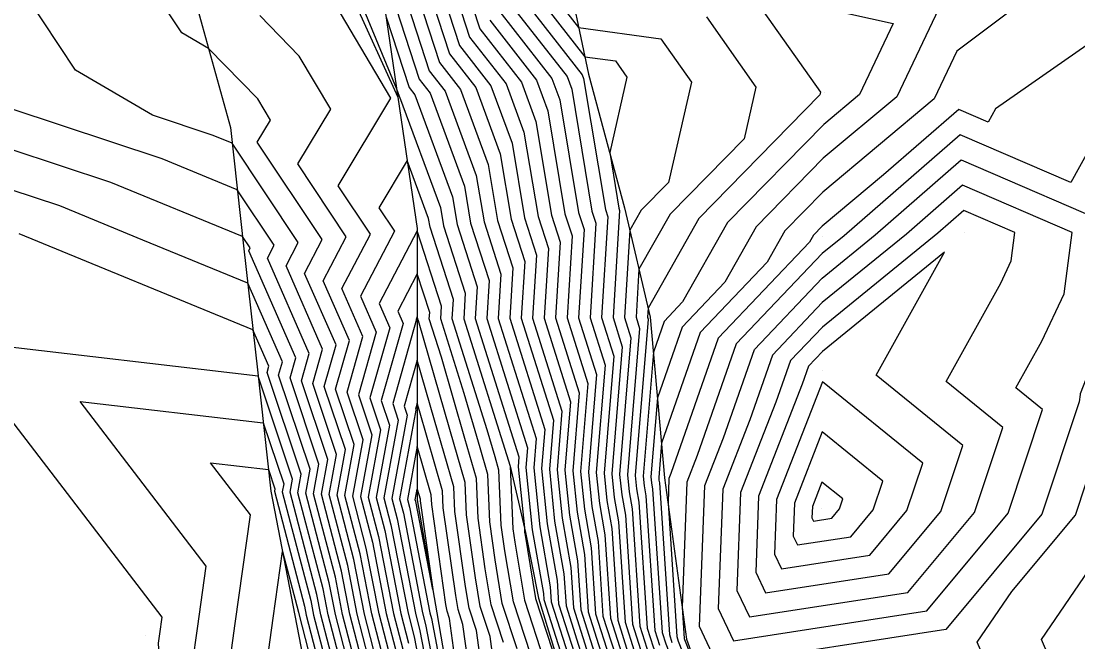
# Model space of a CAD drawing. Extents: x 2188792 to 2191981, y 386090 to 389710.
# Drawn here: x 2190370.9 to 2190448.8, y 387629.7 to 387675.5 of the extents above; entities that cross this region are included whole.
import ezdxf

# ---------------------------------------------------------------- set-up
doc = ezdxf.new("R2010")
doc.units = 0
for name, color, linetype in [('DTM Contours Major', 7, 'Continuous'), ('DTM Contours Minor', 7, 'Continuous'), ('Exist DTM QL2 LIDAR Elevation Point', 7, 'Continuous'), ('PH Exist DTM Breakline', 7, 'Continuous')]:
    doc.layers.add(name, color=color, linetype=linetype)

msp = doc.modelspace()

# ---------------------------------------------------------------- linework, layer by layer
at = {"layer": 'DTM Contours Major'}
for points in [[(2190398.484, 387679.613), (2190401.033, 387671.799), (2190402.213, 387670.288), (2190402.213, 387670.288), (2190404.499, 387664.095), (2190405.07, 387660.663), (2190406.316, 387656.812), (2190406.115, 387653.549), (2190408.911, 387644.689), (2190408.732, 387642.529), (2190409.178, 387638.182), (2190409.955, 387633.757), (2190410.027, 387632.669), (2190411.511, 387627.993)], [(2190403.155, 387679.791), (2190404.75, 387674.901), (2190407.825, 387670.963), (2190407.825, 387670.963), (2190408.895, 387668.062), (2190410.044, 387661.164), (2190410.692, 387659.161), (2190410.348, 387653.583), (2190412.088, 387648.071), (2190411.612, 387642.312), (2190411.924, 387639.262), (2190412.47, 387636.157), (2190412.749, 387631.915), (2190413.828, 387628.516)], [(2190396.978, 387626.898), (2190395.721, 387631.75), (2190395.027, 387635.341), (2190393.656, 387640.56), (2190394.2, 387643.522), (2190392.449, 387648.741), (2190393.17, 387651.284), (2190390.472, 387657.427), (2190391.376, 387659.152), (2190386.502, 387666.468), (2190385.109, 387667.04), (2190380.631, 387668.522), (2190374.944, 387671.854), (2190370.143, 387679.137)], [(2190439.78, 387678.902), (2190435.505, 387669.89), (2190430.078, 387665.351), (2190425.13, 387660.306), (2190422.83, 387656.233), (2190419.672, 387652.912), (2190417.853, 387647.707), (2190417.371, 387641.878), (2190417.418, 387641.422), (2190417.499, 387640.958), (2190418.193, 387630.408), (2190418.462, 387629.563), (2190419.595, 387626.661), (2190419.905, 387625.442), (2190420.818, 387621.36), (2190422.148, 387616.922), (2190422.501, 387615.538), (2190423.81, 387607.771), (2190423.87, 387606.965), (2190425.388, 387598.411), (2190425.591, 387591.087), (2190426.229, 387585.939), (2190427.072, 387579.758)], [(2190408.468, 387678.002), (2190412.5, 387672.838), (2190414.759, 387672.525), (2190415.595, 387671.339), (2190414.332, 387665.784), (2190415.017, 387661.666), (2190415.068, 387661.511), (2190414.582, 387653.618), (2190415.265, 387651.453), (2190414.491, 387642.095), (2190414.671, 387640.342), (2190414.984, 387638.557), (2190415.471, 387631.162), (2190416.145, 387629.039)], [(2190446.25, 387646.828), (2190444.273, 387648.429), (2190446.179, 387651.866), (2190447.846, 387655.373), (2190448.423, 387659.891), (2190440.344, 387663.369), (2190436.213, 387659.771), (2190430.004, 387654.719), (2190426.329, 387650.853), (2190424.655, 387646.066), (2190422.666, 387640.968), (2190422.331, 387632.167), (2190423.468, 387629.789), (2190437.711, 387631.992), (2190443.701, 387639.187), (2190446.25, 387646.828)], [(2190407.509, 387629.206), (2190406.419, 387632.549), (2190405.889, 387635.751), (2190405.49, 387638.558), (2190405.341, 387642.055), (2190404.773, 387644.017), (2190403.617, 387648.013), (2190401.881, 387653.514), (2190401.94, 387654.463), (2190400.146, 387660.01), (2190397.333, 387654.642), (2190398.117, 387652.856), (2190396.655, 387647.698), (2190397.449, 387645.331), (2190396.541, 387640.385), (2190397.302, 387637.485), (2190398.401, 387631.8), (2190399.083, 387629.167)], [(2190399.15, 387577.871), (2190398.239, 387585.057), (2190398.279, 387585.535), (2190397.453, 387592.415), (2190397.278, 387593.377), (2190396.443, 387600.184), (2190396.455, 387606.494), (2190396.493, 387608.017), (2190396.542, 387608.348), (2190396.57, 387614.446), (2190395.382, 387616.776), (2190395.235, 387622.747), (2190394.874, 387624.63), (2190393.042, 387631.699), (2190392.752, 387633.196), (2190390.772, 387640.736), (2190390.951, 387641.713), (2190388.412, 387649.281), (2190368.22, 387651.646)], [(2190366.446, 387650.92), (2190381.316, 387631.521), (2190381.146, 387630.301), (2190381.052, 387629.619), (2190381.575, 387620.426), (2190381.881, 387619.498), (2190380.426, 387610.267), (2190380.504, 387610.097), (2190380.144, 387602.662), (2190379.974, 387600.332), (2190379.825, 387600.162), (2190374.171, 387596.133), (2190374.776, 387590.161), (2190370.143, 387585.252)], [(2190403.562, 387623.855), (2190402.517, 387631.441), (2190402.345, 387631.968), (2190402.261, 387632.473), (2190401.213, 387639.844), (2190401.184, 387640.543), (2190400.146, 387644.131), (2190399.425, 387640.209), (2190399.577, 387639.63), (2190401.08, 387631.85), (2190401.188, 387631.435), (2190402.708, 387623.521)], [(2190429.978, 387641.49), (2190429.272, 387639.682), (2190429.24, 387638.843), (2190429.349, 387638.616), (2190430.707, 387638.826), (2190431.278, 387639.512), (2190431.521, 387640.241), (2190429.978, 387641.49)]]:
    msp.add_lwpolyline(points, dxfattribs=at)
at = {"layer": 'DTM Contours Minor'}
for points in [[(2190397.55, 387679.577), (2190400.29, 387671.179), (2190401.091, 387670.153), (2190401.091, 387670.153), (2190403.619, 387663.302), (2190404.075, 387660.563), (2190405.44, 387656.342), (2190405.268, 387653.542), (2190408.275, 387644.013), (2190408.156, 387642.573), (2190408.628, 387637.966), (2190409.452, 387633.277), (2190409.482, 387632.82), (2190411.048, 387627.888)], [(2190399.418, 387679.648), (2190401.777, 387672.419), (2190403.335, 387670.423), (2190403.335, 387670.423), (2190405.378, 387664.889), (2190406.065, 387660.764), (2190407.191, 387657.282), (2190406.962, 387653.556), (2190409.546, 387645.365), (2190409.308, 387642.486), (2190409.727, 387638.398), (2190410.458, 387634.237), (2190410.571, 387632.518), (2190411.975, 387628.097)], [(2190400.353, 387679.684), (2190402.52, 387673.04), (2190404.458, 387670.558), (2190404.458, 387670.558), (2190406.257, 387665.682), (2190407.06, 387660.864), (2190408.066, 387657.752), (2190407.808, 387653.563), (2190410.181, 387646.042), (2190409.884, 387642.443), (2190410.276, 387638.614), (2190410.961, 387634.717), (2190411.116, 387632.367), (2190412.438, 387628.202)], [(2190401.287, 387679.719), (2190403.263, 387673.66), (2190405.58, 387670.693), (2190405.58, 387670.693), (2190407.137, 387666.476), (2190408.054, 387660.964), (2190408.941, 387658.222), (2190408.655, 387653.569), (2190410.817, 387646.718), (2190410.46, 387642.399), (2190410.826, 387638.83), (2190411.464, 387635.197), (2190411.66, 387632.217), (2190412.901, 387628.307)], [(2190402.221, 387679.755), (2190404.007, 387674.28), (2190406.702, 387670.828), (2190406.702, 387670.828), (2190408.016, 387667.269), (2190409.049, 387661.064), (2190409.816, 387658.692), (2190409.502, 387653.576), (2190411.452, 387647.395), (2190411.036, 387642.356), (2190411.375, 387639.046), (2190411.967, 387635.677), (2190412.205, 387632.066), (2190413.365, 387628.411)], [(2190448.791, 387679.933), (2190439.932, 387673.244), (2190438.263, 387669.726), (2190430.039, 387662.848), (2190427.246, 387660), (2190425.948, 387657.701), (2190421.003, 387652.5), (2190418.155, 387644.35), (2190417.947, 387641.835), (2190417.967, 387641.638), (2190418.002, 387641.438), (2190418.738, 387630.257), (2190418.925, 387629.667)], [(2190409.211, 387678.622), (2190412.045, 387674.994), (2190418.109, 387674.154), (2190420.353, 387670.969), (2190418.672, 387663.578), (2190416.664, 387661.53), (2190415.824, 387660.042), (2190415.429, 387653.625), (2190415.9, 387652.13), (2190415.067, 387642.052), (2190415.22, 387640.558), (2190415.487, 387639.037), (2190416.016, 387631.011), (2190416.608, 387629.144)], [(2190465.3, 387610.656), (2190457.858, 387601.082), (2190456.572, 387602.354), (2190454.911, 387604.682), (2190452.162, 387610.206), (2190450.923, 387610.935), (2190450.336, 387620.143), (2190450.336, 387620.148), (2190450.331, 387620.207), (2190446.155, 387629.875), (2190449.973, 387635.45), (2190450.315, 387638.76), (2190450.464, 387639.349), (2190451.378, 387646.611), (2190451.379, 387647.746), (2190452.974, 387651.801), (2190453.228, 387653.244), (2190454.833, 387658.282), (2190455.415, 387659.481), (2190457.75, 387664.189), (2190460.755, 387668.576), (2190461.387, 387669.714), (2190461.402, 387670.077), (2190461.925, 387677.826)], [(2190395.739, 387677.445), (2190398.629, 387670.469), (2190398.803, 387669.938), (2190398.846, 387669.883), (2190398.846, 387669.883), (2190401.861, 387661.715), (2190402.086, 387660.363), (2190403.69, 387655.403), (2190403.575, 387653.528), (2190407.004, 387642.66), (2190407.201, 387638.043), (2190407.34, 387637.062), (2190408.049, 387632.781), (2190409.506, 387628.313)], [(2190407.724, 387677.382), (2190412.314, 387671.504), (2190412.314, 387671.504), (2190412.413, 387671.236), (2190414.023, 387661.565), (2190414.192, 387661.041), (2190413.735, 387653.611), (2190414.63, 387650.777), (2190413.915, 387642.139), (2190414.122, 387640.126), (2190414.482, 387638.077), (2190414.927, 387631.312), (2190415.682, 387628.935), (2190416.411, 387627.066), (2190417.32, 387623.494), (2190417.919, 387620.815), (2190418.792, 387617.901), (2190419.715, 387614.279), (2190420.589, 387609.09), (2190420.844, 387605.673), (2190421.883, 387599.815), (2190422.1, 387597.084), (2190422.243, 387591.957), (2190423.33, 387583.184)], [(2190424.809, 387677.411), (2190429.869, 387670.23), (2190429.821, 387670.017), (2190420.897, 387660.918), (2190417.163, 387654.307), (2190417.122, 387653.638), (2190417.171, 387653.483), (2190416.219, 387641.965), (2190416.319, 387640.99), (2190416.493, 387639.998), (2190417.104, 387630.709), (2190417.535, 387629.353), (2190418.534, 387626.796), (2190419.043, 387624.792), (2190419.851, 387621.179), (2190421.03, 387617.248), (2190421.572, 387615.119), (2190422.736, 387608.211), (2190422.861, 387606.534), (2190424.22, 387598.879), (2190424.292, 387597.968), (2190424.475, 387591.377), (2190425.263, 387585.021), (2190425.972, 387579.822)], [(2190406.981, 387676.761), (2190411.192, 387671.369), (2190411.192, 387671.369), (2190411.534, 387670.443), (2190413.028, 387661.465), (2190413.317, 387660.571), (2190412.889, 387653.604), (2190413.994, 387650.1), (2190413.339, 387642.182), (2190413.572, 387639.91), (2190413.979, 387637.597), (2190414.382, 387631.463), (2190415.218, 387628.83), (2190415.881, 387627.134), (2190416.889, 387623.169), (2190417.436, 387620.724), (2190418.233, 387618.064), (2190419.251, 387614.069), (2190420.053, 387609.31), (2190420.34, 387605.458), (2190421.299, 387600.049), (2190421.552, 387596.863), (2190421.685, 387592.102), (2190422.847, 387582.725)], [(2190429.994, 387676.435), (2190435.224, 387675.277), (2190432.746, 387670.054), (2190430.116, 387667.854), (2190423.013, 387660.612), (2190419.712, 387654.766), (2190418.341, 387653.324), (2190417.551, 387651.064), (2190416.795, 387641.922), (2190416.868, 387641.206), (2190416.996, 387640.478), (2190417.649, 387630.559), (2190417.998, 387629.458)], [(2190397.399, 387627.352), (2190396.257, 387631.76), (2190395.482, 387635.77), (2190394.233, 387640.525), (2190394.85, 387643.884), (2190393.29, 387648.532), (2190394.16, 387651.598), (2190391.844, 387656.87), (2190393.147, 387659.357), (2190388.357, 387666.547), (2190389.326, 387668.158), (2190389.326, 387668.158), (2190388.398, 387669.724), (2190384.765, 387673.444), (2190382.782, 387674.605), (2190381.861, 387676.003)], [(2190397.82, 387627.806), (2190396.793, 387631.77), (2190395.937, 387636.199), (2190394.81, 387640.49), (2190395.5, 387644.246), (2190394.132, 387648.324), (2190395.149, 387651.912), (2190393.216, 387656.313), (2190394.919, 387659.562), (2190391.341, 387664.932), (2190393.769, 387668.966), (2190393.769, 387668.967), (2190391.444, 387672.889), (2190388.537, 387675.866)], [(2190398.241, 387628.259), (2190397.329, 387631.78), (2190396.392, 387636.627), (2190395.387, 387640.455), (2190396.15, 387644.608), (2190394.973, 387648.115), (2190396.138, 387652.227), (2190394.589, 387655.756), (2190396.69, 387659.767), (2190394.325, 387663.317), (2190398.212, 387669.775), (2190398.212, 387669.775), (2190394.49, 387676.055)], [(2190397.852, 387675.751), (2190399.546, 387670.558), (2190399.968, 387670.018), (2190399.968, 387670.018), (2190402.74, 387662.508), (2190403.081, 387660.463), (2190404.565, 387655.873), (2190404.421, 387653.535), (2190407.64, 387643.336), (2190407.58, 387642.616), (2190408.042, 387638.106), (2190408.056, 387637.786), (2190408.066, 387637.718), (2190408.864, 387632.897), (2190410.505, 387627.866)], [(2190405.494, 387675.521), (2190408.947, 387671.098), (2190408.947, 387671.098), (2190409.775, 387668.856), (2190411.038, 387661.265), (2190411.567, 387659.631), (2190411.195, 387653.59), (2190412.723, 387648.748), (2190412.188, 387642.269), (2190412.474, 387639.478), (2190412.973, 387636.637), (2190413.293, 387631.764), (2190414.291, 387628.621), (2190414.819, 387627.269), (2190416.027, 387622.52), (2190416.47, 387620.542), (2190417.114, 387618.391), (2190418.322, 387613.65), (2190418.979, 387609.75), (2190419.331, 387605.027), (2190420.131, 387600.517), (2190420.457, 387596.42), (2190420.569, 387592.392), (2190421.881, 387581.807)], [(2190406.237, 387676.141), (2190410.069, 387671.234), (2190410.069, 387671.234), (2190410.654, 387669.649), (2190412.033, 387661.365), (2190412.442, 387660.101), (2190412.042, 387653.597), (2190413.359, 387649.424), (2190412.763, 387642.226), (2190413.023, 387639.694), (2190413.476, 387637.117), (2190413.838, 387631.614), (2190414.755, 387628.725), (2190415.35, 387627.201), (2190416.458, 387622.844), (2190416.953, 387620.633), (2190417.674, 387618.228), (2190418.786, 387613.859), (2190419.516, 387609.53), (2190419.835, 387605.242), (2190420.715, 387600.283), (2190421.005, 387596.641), (2190421.127, 387592.247), (2190422.364, 387582.266)], [(2190421.459, 387675.782), (2190425.111, 387670.6), (2190424.247, 387666.797), (2190418.78, 387661.224), (2190416.493, 387657.175), (2190416.275, 387653.631), (2190416.536, 387652.806), (2190415.643, 387642.009), (2190415.77, 387640.774), (2190415.99, 387639.518), (2190416.56, 387630.86), (2190417.072, 387629.249), (2190418.003, 387626.864), (2190418.612, 387624.468), (2190419.368, 387621.088), (2190420.47, 387617.412), (2190421.108, 387614.909), (2190422.2, 387608.431), (2190422.357, 387606.319), (2190423.636, 387599.113), (2190423.744, 387597.747), (2190423.917, 387591.522), (2190424.78, 387584.561), (2190425.422, 387579.854)], [(2190452.176, 387675.565), (2190442.765, 387668.992), (2190442.222, 387668.022), (2190440.063, 387668.951), (2190434.525, 387664.129), (2190430.001, 387660.345), (2190429.362, 387659.694), (2190429.066, 387659.168), (2190422.335, 387652.089), (2190418.85, 387642.119), (2190418.702, 387641.74), (2190418.634, 387639.953), (2190419.282, 387630.106), (2190419.388, 387629.772), (2190420.656, 387626.526)], [(2190401.839, 387579.246), (2190401.151, 387584.674), (2190401.323, 387586.721), (2190400.708, 387591.837), (2190400.153, 387594.893), (2190399.504, 387600.179), (2190399.514, 387605.08), (2190399.6, 387608.505), (2190399.71, 387609.248), (2190399.73, 387613.817), (2190397.337, 387618.511), (2190397.228, 387622.953), (2190396.557, 387626.445), (2190395.185, 387631.74), (2190394.572, 387634.912), (2190393.079, 387640.596), (2190393.551, 387643.16), (2190391.608, 387648.95), (2190392.181, 387650.969), (2190389.1, 387657.984), (2190389.604, 387658.947), (2190386.884, 387663.03), (2190381.337, 387665.308), (2190370.143, 387669.013)], [(2190450.372, 387667.244), (2190448.319, 387663.577), (2190440.157, 387667.09), (2190431.609, 387659.647), (2190429.993, 387658.332), (2190423.666, 387651.677), (2190420.785, 387643.435), (2190420.023, 387641.483), (2190419.674, 387632.279), (2190419.827, 387629.956), (2190419.852, 387629.877), (2190421.187, 387626.459), (2190421.198, 387626.416), (2190422.267, 387621.633), (2190423.826, 387616.432), (2190423.893, 387616.168), (2190424.445, 387612.895), (2190447.446, 387610.888), (2190435.088, 387617.909), (2190442.32, 387627.595), (2190441.418, 387629.682), (2190443.979, 387633.423), (2190448.67, 387639.057)], [(2190401.167, 387578.902), (2190400.423, 387584.77), (2190400.562, 387586.424), (2190399.894, 387591.981), (2190399.434, 387594.514), (2190398.739, 387600.181), (2190398.749, 387605.433), (2190398.823, 387608.383), (2190398.918, 387609.023), (2190398.94, 387613.974), (2190396.848, 387618.078), (2190396.73, 387622.902), (2190396.136, 387625.991), (2190394.649, 387631.73), (2190394.117, 387634.483), (2190392.503, 387640.631), (2190392.901, 387642.798), (2190390.767, 387649.158), (2190391.191, 387650.655), (2190387.728, 387658.541), (2190387.833, 387658.742), (2190387.266, 387659.593), (2190377.565, 387663.576), (2190370.143, 387666.033)], [(2190408.508, 387628.759), (2190407.234, 387632.665), (2190406.615, 387636.407), (2190406.345, 387638.3), (2190406.173, 387642.357), (2190405.889, 387643.338), (2190405.311, 387645.336), (2190402.728, 387653.521), (2190402.815, 387654.933), (2190401.091, 387660.263), (2190400.981, 387660.922), (2190399.407, 387665.188), (2190397.309, 387661.702), (2190398.462, 387659.972), (2190395.961, 387655.199), (2190397.128, 387652.541), (2190395.814, 387647.907), (2190396.8, 387644.97), (2190395.964, 387640.42), (2190396.847, 387637.056), (2190397.865, 387631.79), (2190398.662, 387628.713)], [(2190420.95, 387630.832), (2190421.345, 387641.225), (2190422.72, 387644.75), (2190424.997, 387651.265), (2190429.998, 387656.525), (2190433.911, 387659.709), (2190440.25, 387665.23), (2190452.647, 387659.894), (2190452.286, 387657.072), (2190451.136, 387653.463), (2190451.111, 387653.321), (2190449.018, 387648), (2190449.018, 387647.945), (2190448.95, 387647.409), (2190446.185, 387639.122), (2190439.112, 387630.626), (2190422.292, 387628.024), (2190420.95, 387630.832)], [(2190400.495, 387578.559), (2190399.695, 387584.866), (2190399.801, 387586.128), (2190399.081, 387592.126), (2190398.715, 387594.135), (2190397.973, 387600.182), (2190397.984, 387605.787), (2190398.047, 387608.261), (2190398.126, 387608.798), (2190398.15, 387614.131), (2190396.359, 387617.644), (2190396.232, 387622.85), (2190395.715, 387625.537), (2190394.113, 387631.72), (2190393.662, 387634.054), (2190391.926, 387640.666), (2190392.251, 387642.437), (2190389.926, 387649.367), (2190390.202, 387650.341), (2190387.648, 387656.156), (2190379.923, 387659.327), (2190373.794, 387661.844), (2190370.143, 387663.052)], [(2190443.304, 387645.511), (2190439.129, 387648.892), (2190443.155, 387656.153), (2190443.93, 387657.786), (2190444.199, 387659.889), (2190440.438, 387661.508), (2190438.515, 387659.833), (2190430.009, 387652.912), (2190427.66, 387650.442), (2190426.591, 387647.382), (2190423.987, 387640.711), (2190423.713, 387633.502), (2190424.644, 387631.555), (2190436.31, 387633.359), (2190441.216, 387639.252), (2190443.304, 387645.511)], [(2190399.823, 387578.215), (2190398.967, 387584.961), (2190399.04, 387585.831), (2190398.267, 387592.27), (2190397.997, 387593.756), (2190397.208, 387600.183), (2190397.22, 387606.141), (2190397.27, 387608.139), (2190397.334, 387608.573), (2190397.36, 387614.289), (2190395.87, 387617.21), (2190395.733, 387622.798), (2190395.295, 387625.084), (2190393.578, 387631.71), (2190393.207, 387633.625), (2190391.349, 387640.701), (2190391.601, 387642.075), (2190389.085, 387649.575), (2190389.212, 387650.026), (2190388.03, 387652.718), (2190370.795, 387659.795)], [(2190440.358, 387644.193), (2190433.984, 387649.355), (2190439.015, 387658.429), (2190430.014, 387651.105), (2190428.991, 387650.03), (2190428.526, 387648.698), (2190425.308, 387640.454), (2190425.095, 387634.837), (2190425.82, 387633.32), (2190434.909, 387634.726), (2190438.732, 387639.317), (2190440.358, 387644.193)], [(2190406.511, 387629.653), (2190405.604, 387632.433), (2190405.164, 387635.095), (2190404.635, 387638.815), (2190404.51, 387641.753), (2190403.658, 387644.696), (2190401.923, 387650.69), (2190401.034, 387653.507), (2190401.064, 387653.993), (2190400.146, 387656.834), (2190398.705, 387654.085), (2190399.107, 387653.17), (2190397.496, 387647.49), (2190398.099, 387645.693), (2190397.118, 387640.35), (2190397.757, 387637.914), (2190398.937, 387631.81), (2190399.504, 387629.62)], [(2190406.173, 387625.307), (2190405.512, 387630.1), (2190404.79, 387632.317), (2190404.438, 387634.44), (2190403.779, 387639.072), (2190403.678, 387641.45), (2190402.543, 387645.374), (2190400.23, 387653.367), (2190400.188, 387653.5), (2190400.189, 387653.524), (2190400.146, 387653.658), (2190400.077, 387653.528), (2190400.096, 387653.484), (2190398.338, 387647.281), (2190398.749, 387646.055), (2190397.695, 387640.315), (2190398.212, 387638.343), (2190399.473, 387631.82), (2190399.925, 387630.074), (2190401.214, 387623.366)], [(2190405.302, 387624.823), (2190404.514, 387630.547), (2190403.975, 387632.2), (2190403.712, 387633.784), (2190402.924, 387639.33), (2190402.847, 387641.148), (2190401.427, 387646.053), (2190400.146, 387650.482), (2190399.179, 387647.072), (2190399.399, 387646.417), (2190398.271, 387640.28), (2190398.667, 387638.772), (2190400.009, 387631.83), (2190400.346, 387630.528), (2190401.712, 387623.418)], [(2190430.014, 387648.868), (2190426.63, 387640.196), (2190426.477, 387636.172), (2190426.997, 387635.085), (2190433.508, 387636.093), (2190436.247, 387639.382), (2190437.413, 387642.876), (2190430.014, 387648.868)], [(2190383.581, 387628.101), (2190383.94, 387630.683), (2190384.582, 387635.301), (2190375.288, 387647.425), (2190388.794, 387645.844), (2190390.302, 387641.351), (2190390.195, 387640.771), (2190392.297, 387632.767), (2190392.506, 387631.689), (2190394.453, 387624.176), (2190394.737, 387622.695), (2190394.893, 387616.342), (2190395.78, 387614.603), (2190395.75, 387608.122), (2190395.717, 387607.895), (2190395.69, 387606.848), (2190395.677, 387600.186), (2190396.559, 387592.998), (2190396.639, 387592.559), (2190397.518, 387585.238), (2190397.511, 387585.152), (2190397.843, 387582.534)], [(2190404.432, 387624.339), (2190403.515, 387630.994), (2190403.16, 387632.084), (2190402.987, 387633.129), (2190402.069, 387639.587), (2190402.015, 387640.845), (2190400.312, 387646.732), (2190400.146, 387647.307), (2190400.02, 387646.864), (2190400.049, 387646.779), (2190398.848, 387640.244), (2190399.122, 387639.201), (2190400.545, 387631.84), (2190400.767, 387630.981), (2190402.21, 387623.47)], [(2190429.996, 387645.179), (2190427.951, 387639.939), (2190427.858, 387637.508), (2190428.173, 387636.851), (2190432.108, 387637.459), (2190433.762, 387639.447), (2190434.467, 387641.558), (2190429.996, 387645.179)], [(2190386.111, 387626.582), (2190386.734, 387631.064), (2190387.848, 387639.081), (2190384.916, 387642.905), (2190389.176, 387642.406), (2190389.652, 387640.989), (2190389.618, 387640.806), (2190391.842, 387632.338), (2190391.97, 387631.679), (2190394.032, 387623.723)], [(2190448.67, 387639.057), (2190449.462, 387641.43)], [(2190400.032, 387640.059), (2190400.002, 387640.174), (2190400.146, 387640.955), (2190400.352, 387640.241), (2190400.358, 387640.102), (2190401.289, 387633.557), (2190400.032, 387640.059)], [(2190388.64, 387625.063), (2190389.527, 387631.445), (2190390.213, 387636.381), (2190391.387, 387631.909), (2190391.434, 387631.669), (2190393.611, 387623.269), (2190393.741, 387622.592), (2190393.915, 387615.475), (2190394.199, 387614.917), (2190394.167, 387607.672), (2190394.164, 387607.651), (2190394.161, 387607.555), (2190394.157, 387605.599), (2190393.124, 387607.151), (2190393.155, 387607.782), (2190390.338, 387613.918), (2190390.686, 387616.126), (2190388.828, 387621.757), (2190388.64, 387625.063)]]:
    msp.add_lwpolyline(points, dxfattribs=at)
at = {"layer": 'Exist DTM QL2 LIDAR Elevation Point'}
for p, q in [((2190430.152, 387670.208), (2190430.152, 387670.208)), ((2190440.029, 387669.621), (2190440.029, 387669.621)), ((2190440.52, 387659.887), (2190440.52, 387659.887)), ((2190429.99, 387659.603), (2190429.99, 387659.603)), ((2190430.018, 387649.712), (2190430.018, 387649.712)), ((2190429.968, 387639.546), (2190429.968, 387639.546)), ((2190380.144, 387630.165), (2190380.144, 387630.165))]:
    msp.add_line(p, q, dxfattribs=at)
at = {"layer": 'PH Exist DTM Breakline'}
for points in [[(2190400.146, 387730.174), (2190403.927, 387717.882), (2190405.151, 387710.668), (2190406.374, 387703.454), (2190407.598, 387696.24), (2190409.167, 387688.619), (2190410.969, 387680.089), (2190412.77, 387671.559), (2190415.434, 387661.708), (2190417.319, 387653.64), (2190418.384, 387641.802), (2190419.995, 387629.909)], [(2190362.021, 387727.653), (2190368.298, 387722.791), (2190371.69, 387719.003), (2190374.487, 387715.79), (2190381.184, 387707.032), (2190385.661, 387698.621), (2190388.925, 387691.432), (2190392.19, 387684.244), (2190395.454, 387677.056), (2190398.718, 387669.867)], [(2190390.145, 387710.172), (2190392.837, 387698.083), (2190394.199, 387691.4), (2190395.561, 387684.716), (2190397.291, 387679.567), (2190398.718, 387669.867), (2190400.146, 387660.167)], [(2190380.144, 387690.17), (2190382.22, 387682.654), (2190384.297, 387675.137), (2190386.373, 387667.62), (2190387.366, 387658.688), (2190388.359, 387649.755), (2190389.352, 387640.822), (2190391.127, 387631.664), (2190392.901, 387622.505), (2190393.454, 387615.066), (2190394.007, 387607.627), (2190394.559, 387600.188), (2190395.956, 387592.68), (2190397.352, 387585.173), (2190398.749, 387577.666), (2190400.146, 387570.159), (2190400.146, 387560.158)], [(2190400.146, 387660.167), (2190400.146, 387653.5), (2190400.146, 387646.833), (2190400.146, 387640.166), (2190401.582, 387631.86), (2190403.019, 387623.554), (2190409.172, 387611.939), (2190410.147, 387610.163), (2190410.147, 387600.162), (2190410.147, 387590.161), (2190410.147, 387583.493), (2190410.147, 387576.826), (2190410.147, 387570.159), (2190413.293, 387560.788), (2190417.683, 387551.94)], [(2190407.004, 387642.66), (2190408.12, 387637.767), (2190409.087, 387632.929), (2190410.654, 387627.799), (2190412.381, 387619.772), (2190414.109, 387611.745), (2190414.269, 387602.866), (2190414.43, 387593.988)], [(2190419.995, 387629.909), (2190421.244, 387626.451), (2190422.525, 387621.682), (2190424.222, 387616.317), (2190424.805, 387607.364), (2190425.388, 387598.411)]]:
    msp.add_lwpolyline(points, dxfattribs=at)

doc.saveas('drawing.dxf')
